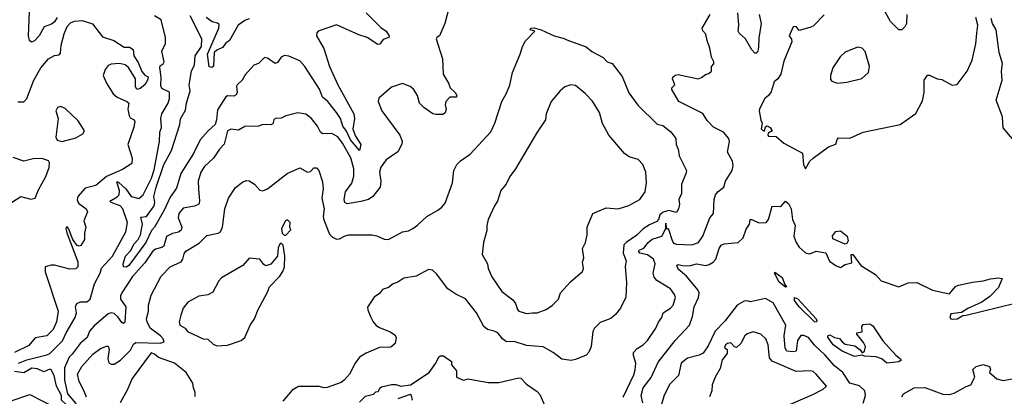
# Model space of a CAD drawing. Extents: x 1268547 to 1425625, y 515768 to 616754.
# Tile 309 of 507: x 1336078 to 1342503, y 565719 to 568181. Entities that reach past the tile are written whole.
import ezdxf

# ---------------------------------------------------------------- set-up
doc = ezdxf.new("R2010")
doc.units = 0

msp = doc.modelspace()

# ---------------------------------------------------------------- linework, layer by layer
at = {"layer": '0CON10XD'}
for points in [[(1341866.9, 568215), (1341864, 568155), (1341855, 568133.3), (1341835, 568113.8), (1341814.4, 568114.4), (1341759.7, 568169.7), (1341696.3, 568286.3)], [(1336071.1, 565935), (1336125, 565956.9), (1336255, 565989.4), (1336275, 566000), (1336357.8, 566082.2), (1336380.3, 566135), (1336440, 566235), (1336449.6, 566265), (1336442.7, 566305), (1336450.6, 566325), (1336473.8, 566336.2), (1336515, 566336.2), (1336538.8, 566355), (1336566.6, 566455), (1336602.6, 566525), (1336612.8, 566557.2), (1336684.5, 566635.5), (1336769.5, 566795), (1336781.2, 566855), (1336750.8, 566945), (1336732.7, 566965), (1336674.2, 566985), (1336665.6, 566995), (1336715, 567022.1), (1336726.6, 567035), (1336728.3, 567065), (1336710.8, 567119.2), (1336715, 567123.1), (1336725, 567115.9), (1336770.3, 567075), (1336805, 567024), (1336855, 567011.1), (1336883.6, 567035), (1336937.2, 567145), (1336955, 567198.6), (1336990.4, 567385), (1336992.7, 567445), (1337002.7, 567475), (1337000, 567535), (1337004.8, 567565), (1337047.5, 567635), (1337056.2, 567665), (1337056.4, 567706.4), (1337005, 567730.6), (1336997.9, 567747.9), (1337000.3, 567805), (1336992.2, 567867.8), (1336995, 567879.2), (1337015, 567892.9), (1337021.2, 567905), (1337005.8, 567975), (1337028.9, 568025), (1337029.8, 568065), (1337000.6, 568180.6), (1336958.6, 568205)], [(1336322.9, 568195), (1336305, 568166.9), (1336285, 568151.9), (1336236.8, 568133.2), (1336205.4, 568075), (1336175, 568041.5), (1336155, 568033.8), (1336142.1, 568045), (1336135.9, 568075), (1336140.9, 568235)], [(1338878.8, 568255), (1338852, 568155), (1338818, 568075), (1338800, 568065), (1338796, 568055), (1338836.7, 567925), (1338840.8, 567825), (1338876.7, 567765), (1338886.7, 567735), (1338920, 567705), (1338930, 567685), (1338928.8, 567675), (1338885, 567674), (1338858.8, 567645), (1338854, 567625), (1338861.2, 567595), (1338855, 567572.5), (1338838.3, 567561.7), (1338795, 567560), (1338775, 567566.2), (1338715, 567606.7), (1338687.5, 567635), (1338673.1, 567685), (1338647, 567727), (1338625, 567743.3), (1338575, 567764), (1338505, 567740), (1338422.3, 567667.7), (1338418, 567645), (1338441.5, 567585), (1338558.5, 567425), (1338574.3, 567385.7), (1338572.4, 567367.6), (1338545, 567318), (1338470, 567265), (1338433.6, 567216.4), (1338425.7, 567185), (1338434.3, 567124.3), (1338429.4, 567085), (1338382.9, 567025), (1338355, 567005.9), (1338303.2, 566993.2), (1338215, 566978), (1338198.8, 566985), (1338195.9, 567005.9), (1338204.4, 567055), (1338245, 567112.5), (1338258.5, 567158.5), (1338258.8, 567205), (1338237.8, 567277.8), (1338185, 567374.1), (1338155, 567415.9), (1338115, 567437.1), (1338054.3, 567435), (1338041.8, 567445), (1338022.1, 567485), (1337982.9, 567535), (1337945, 567564), (1337892.3, 567572.3), (1337815, 567552.9), (1337785, 567537.1), (1337745.8, 567534.2), (1337736.2, 567525), (1337729.1, 567500.9), (1337716.8, 567493.2), (1337665, 567495.6), (1337635.5, 567484.5), (1337547.9, 567482.1), (1337505, 567457.5), (1337455, 567464.2), (1337435, 567454.3), (1337412.7, 567367.3), (1337381.9, 567335), (1337343.3, 567275), (1337285, 567220), (1337260.8, 567185), (1337242.7, 567125), (1337244.6, 567074.6), (1337251.8, 566995), (1337246.7, 566975), (1337218.8, 566961.2), (1337145, 566949.1), (1337116.9, 566915), (1337112, 566885), (1337135.4, 566825), (1337131.1, 566805), (1337115, 566792.3), (1337075, 566783.7), (1337036.8, 566763.2), (1337019, 566701), (1337005, 566691.6), (1336965, 566681.5), (1336945, 566665.4), (1336895, 566591.2), (1336815, 566503.3), (1336743.8, 566395), (1336734.7, 566375), (1336736.1, 566355), (1336771.5, 566305), (1336765, 566204), (1336755, 566195.8), (1336745, 566201.4), (1336719, 566239), (1336695, 566260.4), (1336675, 566265.3), (1336655, 566257.7), (1336562, 566178), (1336533.5, 566145), (1336517.3, 566102.7), (1336473.2, 566065), (1336419.8, 565995)], [(1338339.4, 568225), (1338435, 568130), (1338470, 568105), (1338488, 568075), (1338486.1, 568063.9), (1338449.3, 568050.7), (1338429.2, 568020.8), (1338415, 568018), (1338344.5, 568064.5), (1338290.6, 568080.6), (1338145, 568146.4), (1338025, 568105.7), (1338016.2, 568095), (1338014.4, 568075), (1338062, 567992), (1338100.4, 567875), (1338153.7, 567755), (1338259.1, 567565), (1338261.8, 567535), (1338252.5, 567465), (1338269.3, 567419.3), (1338303.8, 567365), (1338295, 567325.7), (1338237.4, 567395), (1338210.9, 567450.9), (1338185.8, 567485), (1338170.6, 567535), (1338144.5, 567574.5), (1338088.4, 567645), (1338055, 567673.5), (1338035, 567726.2), (1337938.8, 567875), (1337905, 567911.3), (1337835, 567942.9), (1337805, 567946.9), (1337785, 567936), (1337759.7, 567900.3), (1337745, 567893.8), (1337695, 567929.2), (1337675, 567933.3), (1337635.7, 567894.3), (1337605, 567882.5), (1337550.2, 567819.8), (1337530.8, 567785), (1337497.1, 567755), (1337492.5, 567745), (1337496.4, 567703.6), (1337490.5, 567689.5), (1337475, 567680.9), (1337435, 567682.5), (1337423.1, 567676.9), (1337368.2, 567591.8), (1337363, 567525), (1337353.7, 567495), (1337306.9, 567455), (1337255, 567394.6), (1337213, 567305), (1337130.2, 567175), (1337101.4, 567078.6), (1337059.7, 567020.3), (1337020.8, 566935), (1336958.3, 566825), (1336938, 566802), (1336901.3, 566725), (1336791, 566575), (1336774.1, 566564.1), (1336754.6, 566564.6), (1336753.9, 566585), (1336769.2, 566635), (1336800.4, 566669.6), (1336824, 566715), (1336850.2, 566745), (1336866.5, 566775), (1336879.8, 566845), (1336869.2, 566890.8), (1336905, 566894.7), (1336955.6, 566965), (1336959.2, 566985), (1336953.1, 567025), (1336968.4, 567085), (1337017.8, 567235), (1337069.6, 567325), (1337123.7, 567495), (1337127.4, 567532.6), (1337160.7, 567589.3), (1337166.7, 567635), (1337191.2, 567715), (1337184.7, 567755), (1337199.1, 567845), (1337219.6, 567885), (1337224.1, 567945), (1337264.5, 568005), (1337265.6, 568055.6), (1337190.4, 568205)], [(1340016.3, 565713.7), (1340085, 565860), (1340095, 565893.3), (1340098.8, 565935), (1340083.6, 565985), (1340084.5, 566005), (1340108.3, 566031.7), (1340146.9, 566055), (1340175.6, 566085), (1340230, 566165), (1340246.6, 566203.4), (1340268.6, 566235), (1340278, 566265), (1340325, 566294.4), (1340341.4, 566315), (1340358.6, 566365), (1340351.9, 566385), (1340325, 566421.4), (1340236.4, 566476.4), (1340218.5, 566498.5), (1340211.5, 566525), (1340225.3, 566585), (1340215, 566616.2), (1340175, 566644.7), (1340125, 566654.8), (1340118.1, 566665), (1340120.5, 566675), (1340151.8, 566688.2), (1340179.1, 566725), (1340205, 566746.5), (1340268.8, 566765), (1340294.7, 566815), (1340295, 566851.4), (1340296.2, 566816.2), (1340305, 566815.6), (1340315, 566804.1), (1340334.7, 566744.7), (1340345, 566720.5), (1340365, 566713.2), (1340465, 566710), (1340507.1, 566725), (1340536.7, 566765), (1340582.2, 566885), (1340605.3, 566914.7), (1340609.5, 567005), (1340618.9, 567035), (1340635, 567057.1), (1340672, 567085), (1340683.5, 567125), (1340727.3, 567195), (1340732.9, 567225), (1340729.4, 567255), (1340696.2, 567315), (1340710, 567385), (1340706.2, 567405), (1340670, 567445), (1340605, 567477.1), (1340565, 567520.8), (1340535, 567567.1), (1340379.2, 567645), (1340333.3, 567725), (1340333.3, 567735), (1340353.3, 567755), (1340338.8, 567795), (1340340, 567805), (1340355, 567818.8), (1340375, 567821.2), (1340505.7, 567794.3), (1340528.3, 567801.7), (1340552.5, 567822.5), (1340575, 567828.8), (1340593.3, 567845), (1340592.5, 567875), (1340607, 567893), (1340607.5, 567905), (1340592, 567935), (1340582, 567995), (1340563.3, 568045), (1340556.2, 568085), (1340535, 568107.5), (1340531.2, 568125), (1340584.2, 568215)], [(1340904.3, 568215), (1340915.8, 568155), (1340901.1, 568058.9), (1340898.9, 568001.1), (1340894.2, 567975), (1340885, 567962), (1340875, 567962), (1340855, 567982.5), (1340815.3, 568055.3), (1340772.4, 568092.4), (1340765.6, 568105), (1340770.6, 568145), (1340764.4, 568225.6)], [(1341327.3, 568212.7), (1341255, 568139.2), (1341235, 568128.6), (1341165, 568110), (1341145, 568136.2), (1341125, 568133.3), (1341100, 568075), (1341115, 568052.5), (1341115.7, 568035), (1341065, 567910), (1341045.8, 567825), (1341025.8, 567795), (1341001.4, 567775), (1340981.2, 567708.8), (1340965.5, 567684.5), (1340940.8, 567665), (1340905, 567597.5), (1340902.5, 567585), (1340914.2, 567524.2), (1340923.3, 567505), (1340917, 567467), (1340925, 567457.5), (1340937.5, 567452.5), (1340945, 567480), (1340955, 567487.5), (1340975, 567476.7), (1340987.5, 567455), (1340961.7, 567438.3), (1340960, 567425), (1340965, 567420), (1341015, 567417.5), (1341065, 567374), (1341187.2, 567307.2), (1341192.4, 567235), (1341205, 567206.7)], [(1336065, 567644.3), (1336105, 567644.2), (1336124.3, 567665.7), (1336170, 567785), (1336215, 567866.7), (1336265, 567925.5), (1336304.1, 567945.9), (1336335, 567951.8), (1336345, 567960.8), (1336348.4, 568015), (1336368.3, 568088.3), (1336388.7, 568135), (1336409, 568161), (1336435, 568171.3), (1336485, 568174.8), (1336554, 568154), (1336618.7, 568068.7), (1336692, 568045), (1336760, 568000), (1336795, 568000), (1336817.5, 567985), (1336823.8, 567945), (1336850.7, 567900.7), (1336875, 567842.5), (1336895, 567817.5), (1336916.7, 567806.7), (1336912, 567785), (1336895, 567754.5), (1336865, 567730.8), (1336842.5, 567725), (1336833.9, 567743.9), (1336833.3, 567795), (1336788.3, 567868.3), (1336765.9, 567885.9), (1336730, 567895), (1336675, 567888.9), (1336655, 567881.1), (1336635, 567854.3), (1336623.2, 567815), (1336644.8, 567765), (1336688.2, 567695), (1336715, 567674.2), (1336776.8, 567646.8), (1336789.2, 567635), (1336784.4, 567595), (1336791.5, 567551.5), (1336798.6, 567538.6), (1336825.5, 567525.5), (1336830, 567515), (1336822, 567478)], [(1337575, 568186.5), (1337548, 568175), (1337504.5, 568145.5), (1337475.8, 568095), (1337446, 568045), (1337422.3, 568027.7), (1337400.4, 567999.6), (1337365, 567982.2), (1337346.4, 567965), (1337342.7, 567877.3), (1337331.7, 567868.3), (1337315, 567871.7), (1337303.6, 567955), (1337377.3, 568125), (1337379.1, 568149.1), (1337368.3, 568158.3), (1337335, 568167.1), (1337295.4, 568195)], [(1341205, 567206.7), (1341233.4, 567255), (1341255.4, 567275), (1341355, 567350), (1341403, 567367), (1341412, 567398), (1341421.8, 567408.2), (1341495, 567406.5), (1341581.9, 567445), (1341823.3, 567495), (1341925, 567567.5), (1341969.8, 567650.2), (1341980.6, 567705), (1341981.2, 567785), (1342001.7, 567818.3), (1342015, 567817.5), (1342064.2, 567794.2), (1342095, 567789.2), (1342162.7, 567752.7), (1342195, 567756.7), (1342261.9, 567845), (1342293.5, 567915), (1342318, 568022), (1342325, 568092.5), (1342331.2, 568145), (1342318.1, 568195)], [(1342605.6, 567345), (1342494.8, 567474.8), (1342490.5, 567545), (1342449.1, 567655), (1342489.1, 567785), (1342484.5, 567845), (1342491.5, 567895), (1342469.1, 567965), (1342450.6, 568115), (1342426.9, 568155), (1342418, 568188)], [(1336513.1, 565713.1), (1336497.2, 565757.2), (1336465, 565816.2), (1336455.6, 565865), (1336482.9, 565915), (1336555, 565995.8), (1336605, 566031.2), (1336645, 566046.7), (1336655, 566046.7), (1336662.5, 566025), (1336652.3, 565965), (1336658.9, 565938.9), (1336675, 565928.8), (1336695, 565929.2), (1336735, 565955.4), (1336800, 566020), (1336821, 566059), (1336835, 566070.7), (1336993.6, 566066.4), (1337020, 566075), (1337013.8, 566095), (1336996.1, 566115), (1336930.3, 566165), (1336909.6, 566205), (1336906.5, 566225), (1336918.2, 566275), (1336918.1, 566315), (1336935, 566380), (1337000.5, 566505), (1337060, 566565), (1337132.4, 566597.6), (1337142.7, 566615), (1337150.2, 566649.8), (1337162.5, 566667.5), (1337248.9, 566721.1), (1337300, 566770), (1337372.5, 566785), (1337388, 566795), (1337401.4, 566825), (1337415.6, 566945), (1337441.4, 567015), (1337487.2, 567082.8), (1337531.4, 567118.6), (1337555, 567129.5), (1337575, 567126.6), (1337609.5, 567105), (1337645, 567066.2), (1337665, 567062), (1337695, 567074.4), (1337823.1, 567175), (1337905, 567213.3), (1337955, 567184), (1337975, 567188.8), (1337997, 567213), (1338015, 567212.5), (1338030.8, 567195), (1338055, 567120), (1338058.7, 567075), (1338048.9, 567015), (1338065.8, 566945), (1338058.7, 566895), (1338063, 566873), (1338098.8, 566778.8), (1338118.5, 566758.5), (1338145, 566746.5), (1338165, 566747.5), (1338202.1, 566767.9), (1338226.2, 566773.8), (1338375, 566775.6), (1338408.7, 566768.7), (1338455.9, 566745.9), (1338485, 566743.8), (1338575, 566793.3), (1338615, 566801.2), (1338643.6, 566816.4), (1338675, 566836.7), (1338735, 566893.8), (1338806.7, 566935), (1338833.3, 566955), (1338855, 566982.5), (1338902.5, 567115), (1338911.1, 567195), (1338930, 567235), (1338955, 567259.2), (1339018, 567302), (1339152.8, 567447.2), (1339178.9, 567505), (1339223.4, 567646.6), (1339253, 567697), (1339276.5, 567753.5), (1339294.5, 567835.5), (1339344.2, 567955), (1339358.8, 568005), (1339378.3, 568041.7), (1339440, 568105), (1339410, 568115), (1339412.5, 568125), (1339435, 568126.2), (1339480, 568115), (1339565, 568074.2), (1339625, 568060.8), (1339658.8, 568045), (1339775, 568002.9), (1339812.2, 567972.2), (1339885, 567932.9), (1339912.5, 567905), (1339945, 567893.1), (1340009.4, 567809.4), (1340053.1, 567703.1), (1340111.1, 567621.1), (1340237.5, 567497.5), (1340275, 567488.9), (1340327.5, 567447.5), (1340359.5, 567405), (1340362.2, 567365), (1340375.6, 567335), (1340381.7, 567291.7), (1340428.8, 567195), (1340426, 567174), (1340395.8, 567105), (1340397.8, 567045), (1340379.1, 567005), (1340383.3, 566975), (1340378.1, 566945), (1340365, 566921.4), (1340315, 566933.8), (1340277, 566923), (1340255.5, 566905), (1340245.7, 566874.3), (1340235, 566861.3), (1340188.9, 566838.9), (1340147.1, 566812.9), (1340105, 566772.2), (1340035.2, 566724.8), (1340021.4, 566708.6), (1340016.1, 566655), (1340036.2, 566605), (1340029.1, 566565), (1340037.6, 566462.4), (1340033, 566367), (1339998.1, 566295), (1339966.9, 566253.1), (1339935, 566227.5), (1339865, 566202.5), (1339828.6, 566165), (1339817.9, 566142.1), (1339806.9, 566045), (1339791.2, 566008.8), (1339775, 565989.2), (1339705, 565959.4), (1339676.1, 565953.9), (1339615, 565961.4), (1339560, 566005), (1339495, 566042.2), (1339385, 566051.1), (1339305, 566077.9), (1339255, 566074.3), (1339228.9, 566095), (1339198, 566135), (1339174.1, 566144.1), (1339130.8, 566155), (1339106.5, 566175), (1339058.2, 566265), (1338986.9, 566356.9), (1338925, 566385.8), (1338870.9, 566420.9), (1338798.7, 566518.7), (1338772.7, 566542.7), (1338745, 566548.8), (1338665.5, 566504.5), (1338585, 566491.5), (1338545, 566465.6), (1338515, 566454.3), (1338485, 566430), (1338445, 566417.5), (1338425, 566390.8), (1338391.9, 566368.1), (1338348.3, 566301.7), (1338348.8, 566285), (1338364.4, 566245), (1338385.6, 566205), (1338405, 566183.1), (1338425, 566169.4), (1338495, 566141.4), (1338525, 566121.2), (1338534, 566105), (1338528, 566065), (1338499.5, 566040.5), (1338425, 566038), (1338338.3, 566001.7), (1338295.5, 565974.5), (1338266.9, 565935), (1338230, 565865), (1338196.1, 565823.9), (1338175, 565808.9), (1338085, 565776.4), (1338065, 565774.5), (1338032.8, 565782.8), (1337897.6, 565782.4), (1337855, 565759.2), (1337795, 565686.7)], [(1341415.8, 567765.8), (1341475, 567772.9), (1341574.3, 567795.7), (1341616.2, 567835), (1341623.3, 567875), (1341595, 567972.5), (1341575, 567993.3), (1341545, 568000), (1341465, 567967.5), (1341433, 567937), (1341384.2, 567865), (1341368, 567815), (1341370, 567790), (1341378.3, 567778.3), (1341415.8, 567765.8)], [(1339385, 566261.4), (1339425, 566264.4), (1339455, 566265.7), (1339513.3, 566286.7), (1339555, 566314), (1339595, 566354), (1339608, 566395), (1339671.7, 566468.3), (1339750, 566535), (1339757.1, 566555), (1339750.8, 566595), (1339760, 566625), (1339750, 566685), (1339769.4, 566725), (1339781.4, 566775), (1339782, 566825), (1339817.5, 566915), (1339905, 566951.2), (1339983.6, 566943.6), (1340053, 566967), (1340125.4, 567004.6), (1340159.4, 567055), (1340168.6, 567115), (1340164.4, 567185), (1340143.8, 567235), (1340115, 567266.2), (1340055, 567284), (1340025, 567306), (1339922.5, 567425), (1339881.4, 567501.4), (1339861.4, 567575), (1339815, 567648.8), (1339768.7, 567698.7), (1339705, 567750.8), (1339675, 567754), (1339635, 567741.2), (1339604.5, 567715.5), (1339546.2, 567645), (1339512.9, 567565), (1339509.2, 567525), (1339455, 567446.2), (1339313.3, 567206.7), (1339276.9, 567155), (1339252.5, 567105), (1339217.1, 567065), (1339195.8, 566995), (1339175.8, 566965), (1339134.2, 566875), (1339126, 566835), (1339127.3, 566802.7), (1339104.5, 566725.5), (1339096.1, 566646.1), (1339130, 566585), (1339135.8, 566555), (1339159.1, 566499.1), (1339224.4, 566405), (1339295, 566350), (1339313.1, 566325), (1339325.6, 566285.6), (1339335, 566276), (1339385, 566261.4)], [(1336355, 567384.2), (1336445, 567408), (1336490, 567435), (1336500, 567455), (1336458.6, 567518.6), (1336375, 567600), (1336345, 567612.5), (1336324.1, 567605.9), (1336314, 567585), (1336328, 567535), (1336312.9, 567412.9), (1336322.9, 567392.9), (1336355, 567384.2)], [(1336822, 567478), (1336784.5, 567365.5), (1336812.7, 567275), (1336809, 567241), (1336749.2, 567200.8), (1336644, 567156), (1336575, 567096.7), (1336505, 567079.3), (1336456.9, 567025), (1336453.8, 567003.8), (1336460.6, 566980.6), (1336510.8, 566945), (1336521.2, 566925), (1336496.7, 566865), (1336510, 566825), (1336500, 566785), (1336500, 566745), (1336477.5, 566705), (1336465, 566700), (1336453.9, 566703.9), (1336423.8, 566743.8), (1336397.5, 566815), (1336385, 566830), (1336380, 566815), (1336385, 566787.5), (1336457.5, 566597.5), (1336457.5, 566565), (1336445, 566552.5), (1336405, 566550), (1336306, 566576), (1336283.8, 566576.2), (1336243.8, 566565), (1336245, 566533.3), (1336330, 566275), (1336318.2, 566205), (1336296.9, 566155), (1336255, 566114.6), (1336178.1, 566101.9), (1336138, 566052), (1336044.4, 566005.6)], [(1336024.5, 566985), (1336085, 567025.2), (1336151.4, 567008.6), (1336179.2, 567015), (1336200.9, 567069.1), (1336248, 567155), (1336270, 567215), (1336272.5, 567245), (1336265, 567257.5), (1336225, 567274.2), (1336165, 567270.8), (1336105, 567256.7), (1336035, 567280)], [(1340143.5, 565676.5), (1340133.5, 565725), (1340145.5, 565775), (1340198.3, 565841.7), (1340245, 565941.4), (1340355, 566084.5), (1340448.7, 566185), (1340468.5, 566241.5), (1340479.7, 566305), (1340508.6, 566365), (1340511.6, 566395), (1340504.2, 566415), (1340430, 566505), (1340375, 566550.9), (1340366.7, 566575), (1340375, 566580.4), (1340415, 566571.6), (1340455, 566573.1), (1340495.6, 566584.4), (1340555, 566574.8), (1340578.3, 566581.7), (1340604.3, 566595.7), (1340620.4, 566615), (1340641.5, 566685), (1340655, 566707.7), (1340675, 566715.3), (1340767.5, 566725), (1340799.5, 566755), (1340817.8, 566812.2), (1340840, 566845), (1340844.4, 566875.6), (1340855, 566875.7), (1340901.9, 566851.9), (1340950, 566855), (1340964.7, 566875.3), (1340988.8, 566961.2), (1341045, 566959.4), (1341075, 566994), (1341095, 566979.2), (1341112.5, 566945), (1341121.8, 566875), (1341137.5, 566835), (1341130.6, 566765), (1341145.7, 566725), (1341165, 566694.2), (1341205, 566657.5), (1341235, 566650), (1341275, 566667.5), (1341337.7, 566657.7), (1341362.8, 566602.8), (1341405, 566571.9), (1341435, 566560.9), (1341465, 566580), (1341509.3, 566590.7), (1341503.3, 566645), (1341515, 566646.2), (1341568, 566575), (1341662.5, 566515), (1341699.2, 566475), (1341815.6, 566435.6), (1341875, 566461.5), (1341932.3, 566462.3), (1342035, 566413.8), (1342145, 566390), (1342184.1, 566435.9), (1342203.9, 566446.1), (1342295, 566466.2), (1342365, 566473.8), (1342412.3, 566487.7), (1342465, 566492.5), (1342488.3, 566488.3), (1342465, 566430), (1342409.3, 566370.7), (1342356.1, 566333.9), (1342265, 566292.5), (1342225, 566266.7), (1342155, 566257.5), (1342148.8, 566235), (1342153.8, 566225), (1342162.7, 566222.7), (1342196.2, 566225), (1342231.7, 566248.3), (1342255, 566249.2), (1342575, 566327.3)], [(1337815, 566772.5), (1337847, 566807), (1337840, 566825), (1337842.5, 566855), (1337825, 566872.5), (1337813.3, 566865), (1337787.5, 566815), (1337790, 566785), (1337803, 566773), (1337815, 566772.5)], [(1341465, 566712.5), (1341385, 566747.5), (1341382.3, 566767.7), (1341403.9, 566796.1), (1341435, 566800), (1341478.8, 566765), (1341483.8, 566735), (1341475, 566717.5), (1341465, 566712.5)], [(1337365, 566049.2), (1337435, 566054), (1337522.5, 566085), (1337546.8, 566103.2), (1337582, 566185), (1337609.2, 566225), (1337634.4, 566285.6), (1337695, 566400), (1337707.5, 566435), (1337775.5, 566504.5), (1337795.7, 566535), (1337805.7, 566565), (1337808.8, 566635), (1337796.4, 566706.4), (1337785, 566720), (1337775, 566712.5), (1337765, 566690), (1337760, 566635), (1337716.8, 566583.2), (1337685, 566572), (1337670.7, 566580.7), (1337645, 566616), (1337575, 566622.5), (1337533.3, 566575), (1337395, 566493.8), (1337378, 566475), (1337339.1, 566400.9), (1337305, 566382), (1337246.4, 566373.6), (1337176, 566335), (1337144.2, 566295), (1337129.3, 566249.3), (1337118.6, 566205), (1337122.5, 566185), (1337157.5, 566165), (1337173, 566143), (1337275, 566096), (1337305, 566092), (1337340.8, 566060.8), (1337365, 566049.2)], [(1341075, 566432.9), (1341035, 566464.5), (1341002.9, 566525), (1341005, 566530), (1341054.5, 566495), (1341070.2, 566450.2), (1341082.5, 566435), (1341075, 566432.9)], [(1341583.3, 565675), (1341597.5, 565725), (1341592.5, 565755), (1341557.5, 565787.5), (1341495, 565804.3), (1341449.2, 565875), (1341395, 565918.2), (1341331.3, 565991.3), (1341265, 566054.6), (1341225, 566104.6), (1341195, 566117.5), (1341175, 566117.7), (1341153.7, 566085), (1341144.7, 566015.3), (1341125, 566009.7), (1341084.6, 566015), (1341073.9, 566035), (1341066.7, 566115), (1341076.5, 566185), (1340995, 566330), (1340945, 566357.5), (1340846.8, 566336.8), (1340825, 566342.9), (1340805, 566340.6), (1340760.9, 566315), (1340679.3, 566210.7), (1340617.3, 566145), (1340570.4, 566049.6), (1340538.5, 566001.5), (1340512.7, 565987.3), (1340435, 565967.8), (1340395.3, 565935), (1340376.4, 565855), (1340321.5, 565798.5), (1340282.6, 565727.4), (1340259.6, 565645)], [(1341275, 566203.6), (1341265, 566206.7), (1341165.4, 566305), (1341135, 566346.2), (1341134.6, 566365.4), (1341155, 566355.6), (1341275.8, 566225.8), (1341280.9, 566215), (1341275, 566203.6)], [(1341736.7, 565936.7), (1341703.3, 565965), (1341666.6, 565976.6), (1341590.9, 565980.9), (1341575, 565987.5), (1341525, 565978.6), (1341445, 566013.9), (1341386.9, 566055), (1341352, 566105), (1341352.7, 566115), (1341365, 566120.4), (1341394.7, 566104.7), (1341427.6, 566097.6), (1341445, 566074.5), (1341465, 566060.8), (1341528.6, 566048.6), (1341562.2, 566022.2), (1341575, 566002.5), (1341590, 566015), (1341597.5, 566045), (1341585, 566070), (1341540, 566125), (1341540, 566135), (1341575, 566140), (1341572.5, 566175), (1341581.7, 566188.3), (1341625, 566192.5), (1341645, 566180), (1341711.3, 566081.3), (1341795, 565988.8), (1341825.3, 565965), (1341830, 565955), (1341815, 565944.1), (1341736.7, 565936.7)], [(1340890.7, 565575), (1341248.6, 565728.6), (1341320.8, 565765), (1341342.9, 565785), (1341275, 565863.5), (1341255, 565881.5), (1341236.7, 565886.7), (1341145, 565882.4), (1340988.4, 565948.4), (1340971.1, 565971.1), (1340962.5, 566055), (1340947.5, 566095), (1340915, 566126.2), (1340865, 566140), (1340825, 566126.9), (1340809.2, 566115), (1340784.7, 566065), (1340755, 566038.6), (1340742.2, 566042.2), (1340718.3, 566068.3), (1340696.2, 566065), (1340683.1, 566055), (1340678, 566038), (1340695.6, 566025.6), (1340695, 565998.8), (1340661.7, 565958.3), (1340650, 565900), (1340616, 565845), (1340597.5, 565795), (1340594.4, 565755), (1340580, 565715)], [(1336419.8, 565995), (1336400.4, 565975), (1336371.2, 565905), (1336371, 565825), (1336389.2, 565735), (1336445, 565671.3), (1336460, 565635), (1336456.4, 565575), (1336475.2, 565514.8), (1336465, 565485.8), (1336441.9, 565515), (1336427.8, 565585), (1336382.8, 565662.8), (1336349.7, 565695), (1336349.8, 565725), (1336317.9, 565785), (1336302.4, 565855), (1336282.7, 565892.7), (1336275, 565896.8), (1336235, 565878.8), (1336195, 565899.2), (1336156.5, 565903.5), (1336105, 565873.8), (1336045, 565881.9)], [(1337222.3, 565717.7), (1337223.8, 565745), (1337211.2, 565775), (1337208.8, 565805), (1337164.2, 565874.2), (1337088.8, 565935), (1336983.6, 565973.6), (1336957.5, 565995), (1336935, 566002.9), (1336812.5, 565835), (1336780.3, 565759.7), (1336733.7, 565676.3)], [(1338295, 565680.5), (1338335, 565720.8), (1338386.2, 565733.8), (1338402.3, 565747.7), (1338418.3, 565751.7), (1338430, 565775), (1338439.7, 565780.3), (1338505, 565797.3), (1338533.4, 565796.6), (1338565, 565786.7), (1338627.5, 565795), (1338750, 565875), (1338794, 565935), (1338813.2, 565976.8), (1338825, 565983.3), (1338843, 565983), (1338895, 565947.5), (1338896.7, 565925), (1338928, 565885), (1338928.8, 565845), (1338975, 565824), (1339005, 565833.8), (1339135, 565809.4), (1339205, 565810), (1339335, 565839.5), (1339347.6, 565837.6), (1339385, 565798), (1339455, 565751.2), (1339472.2, 565732.2), (1339505, 565656.7)], [(1341834.3, 565715), (1341845.8, 565735), (1341915, 565775.8), (1341983.6, 565776.4), (1342103, 565733), (1342145, 565731.8), (1342175, 565739.6), (1342255, 565784.4), (1342285, 565793.3), (1342311.9, 565845), (1342297.9, 565895), (1342319.1, 565915), (1342366.3, 565926.3), (1342406.2, 565915), (1342413.8, 565895), (1342406, 565875), (1342455, 565833.5), (1342496.8, 565823.2), (1342565, 565835.7)], [(1336015, 565688), (1336145, 565730.9), (1336314.4, 565645)], [(1338641.1, 565695), (1338634.4, 565724.4), (1338625, 565731.4), (1338545, 565702.7)]]:
    msp.add_lwpolyline(points, dxfattribs=at)

doc.saveas('drawing.dxf')
